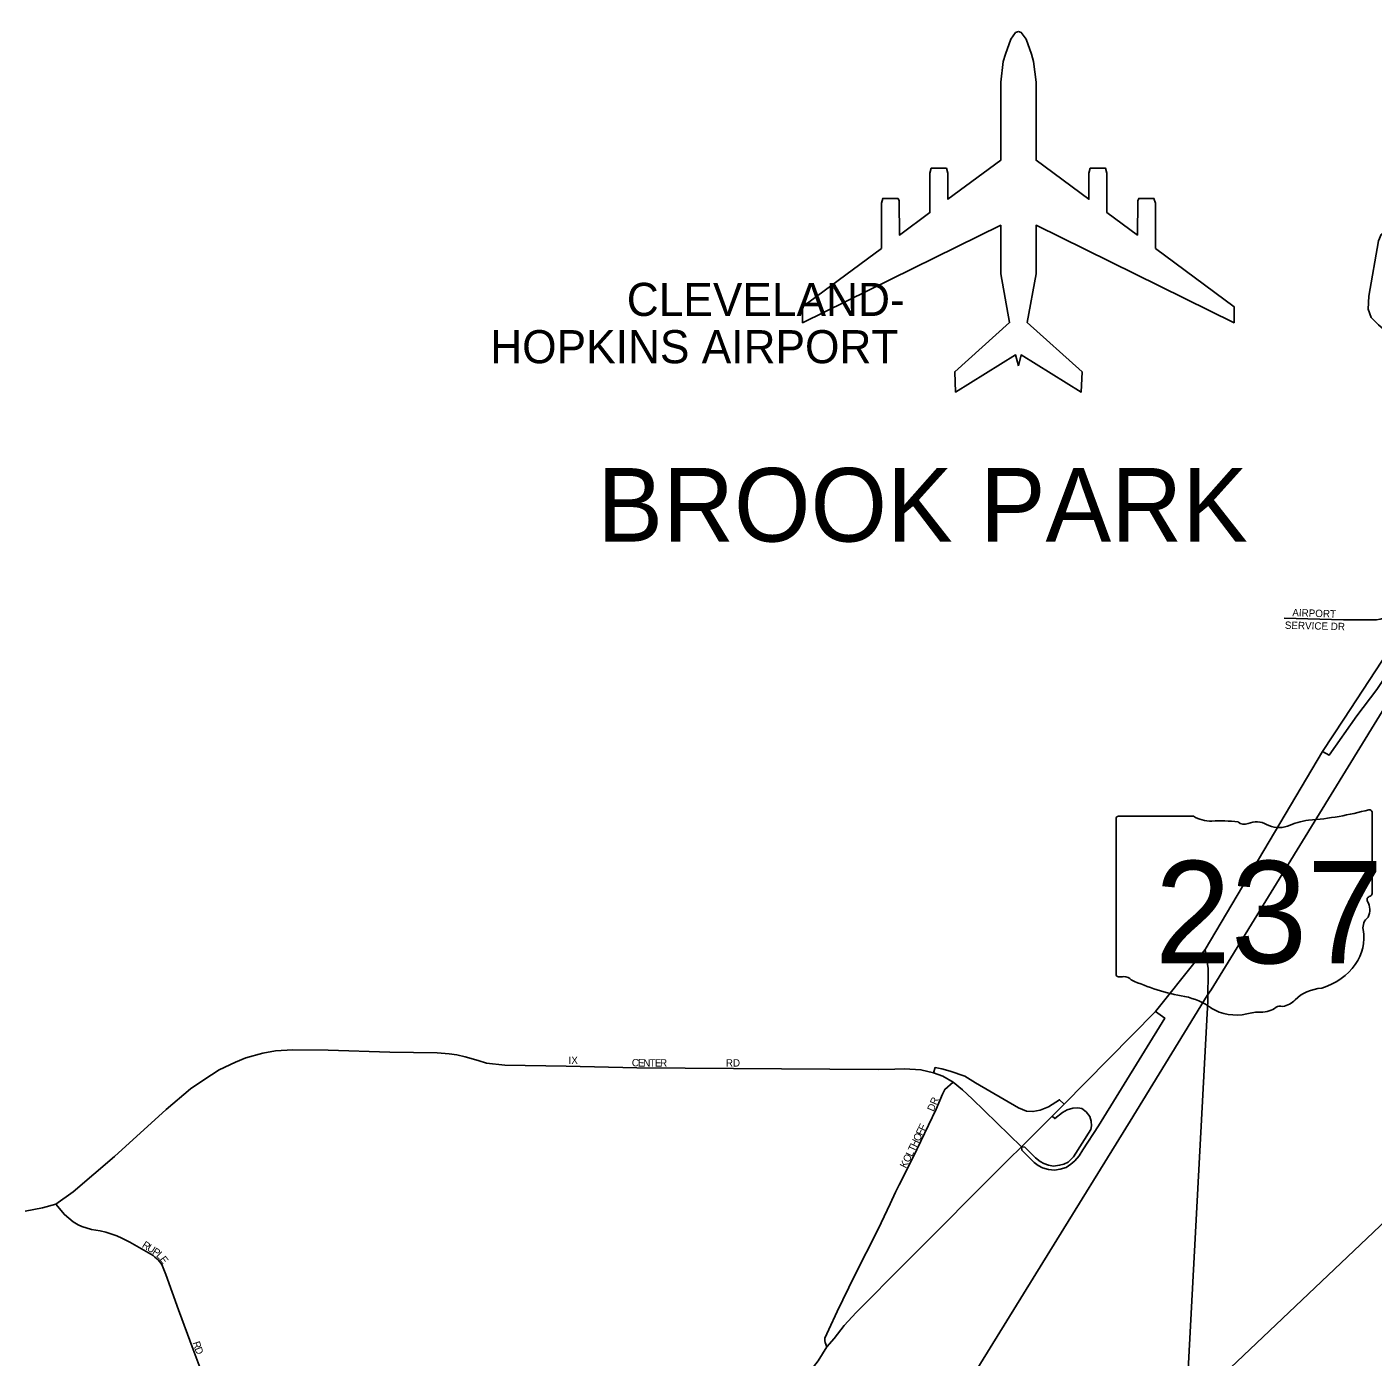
# Model space of a CAD drawing. Extents: x -561 to 1170, y 0 to 846.
# Drawn here: x 111.07 to 135.77, y 180.55 to 204.97 of the extents above; entities that cross this region are included whole.
import ezdxf

# ---------------------------------------------------------------- set-up
doc = ezdxf.new("R2010")
doc.units = 0
for name, color, linetype in [('GM_X_Airport_Class_1', 7, 'Continuous'), ('GM_X_Airport_Text_Class_1', 7, 'Continuous'), ('GM_X_City_Street', 7, 'Continuous'), ('GM_X_City_Street_Text', 7, 'Continuous'), ('GM_X_Corporation_Text', 7, 'Continuous'), ('GM_X_Interchange_Ramps', 7, 'Continuous'), ('GM_X_Rail_Line', 7, 'Continuous'), ('GM_X_State_Location', 7, 'Continuous'), ('GM_X_State_Route', 7, 'Continuous'), ('GM_X_State_Shield', 7, 'Continuous')]:
    doc.layers.add(name, color=color, linetype=linetype)

msp = doc.modelspace()

# ---------------------------------------------------------------- linework, layer by layer
at = {"layer": 'GM_X_Airport_Class_1'}
for points in [[(129.264, 198.749), (129.213, 198.949), (128.111, 198.266), (128.095, 198.638), (129.101, 199.54), (128.939, 200.438), (128.939, 201.329), (125.304, 199.538), (125.304, 199.833), (126.75, 200.902), (126.75, 201.733), (126.775, 201.821), (127.055, 201.821), (127.074, 201.777), (127.08, 201.147), (127.639, 201.56), (127.639, 202.285), (127.664, 202.373), (127.944, 202.373), (127.97, 202.285), (127.97, 201.804), (128.939, 202.521), (128.939, 203.953), (128.986, 204.332), (129.026, 204.467), (129.123, 204.743), (129.213, 204.866), (129.264, 204.887)], [(129.264, 204.887), (129.315, 204.866), (129.405, 204.743), (129.502, 204.467), (129.541, 204.332), (129.588, 203.953), (129.588, 202.521), (130.558, 201.804), (130.558, 202.285), (130.583, 202.373), (130.863, 202.373), (130.889, 202.285), (130.889, 201.56), (131.447, 201.147), (131.453, 201.777), (131.472, 201.821), (131.752, 201.821), (131.778, 201.733), (131.778, 200.902), (133.223, 199.833), (133.223, 199.538), (129.588, 201.329), (129.588, 200.438), (129.426, 199.54), (130.432, 198.638), (130.416, 198.266), (129.314, 198.949), (129.264, 198.749)]]:
    msp.add_lwpolyline(points, dxfattribs=at)
at = {"layer": 'GM_X_City_Street'}
for points in [[(137.702, 201.821), (137.143, 201.908), (136.887, 201.905), (136.693, 201.846), (136.461, 201.7), (135.925, 201.158), (135.874, 201.04), (135.697, 200.023), (135.683, 199.787), (135.739, 199.634), (135.874, 199.499), (136.098, 199.301), (137.026, 198.696), (137.528, 198.286), (137.861, 197.915), (137.928, 197.706), (137.96, 197.483), (137.944, 197.214), (137.706, 196.169)], [(134.143, 194.112), (135.233, 194.086)], [(132.352, 179.745), (132.741, 187.085), (132.745, 187.683), (132.694, 188.035)], [(111.035, 183.23), (111.351, 183.288), (111.595, 183.357), (111.912, 183.584), (112.674, 184.23), (113.622, 185.094), (114.067, 185.475), (114.312, 185.643), (114.596, 185.824), (114.893, 185.966), (115.086, 186.043), (115.394, 186.131), (115.63, 186.172), (115.943, 186.192), (116.595, 186.187), (117.725, 186.145), (118.596, 186.133), (118.813, 186.117), (118.957, 186.096), (119.11, 186.061), (119.346, 185.992), (119.499, 185.944), (119.84, 185.912), (120.962, 185.889)], [(120.962, 185.889), (122.26, 185.862), (126.689, 185.83), (126.997, 185.836)], [(126.997, 185.836), (127.173, 185.84), (127.473, 185.826), (127.707, 185.766), (127.793, 185.74), (127.874, 185.705), (128.065, 185.596), (128.236, 185.459), (128.416, 185.292), (129.319, 184.411)], [(128.065, 185.596), (127.912, 185.464), (127.873, 185.378), (127.755, 185.103), (127.335, 184.222), (127.074, 183.71)], [(127.074, 183.71), (127.009, 183.581), (126.91, 183.365), (126.688, 182.898), (126.257, 182.041), (125.938, 181.39), (125.784, 181.056), (125.713, 180.899), (125.711, 180.851), (125.716, 180.817), (125.748, 180.737)], [(112.006, 182.981), (111.912, 183.033), (111.753, 183.165), (111.595, 183.357)], [(112.408, 182.866), (112.253, 182.895), (112.071, 182.945), (112.006, 182.981)], [(112.806, 182.731), (112.714, 182.775), (112.511, 182.846), (112.408, 182.866)], [(113.416, 182.384), (113.38, 182.414), (112.956, 182.659), (112.806, 182.731)], [(114.36, 180.052), (114.263, 180.298), (114.114, 180.688), (113.85, 181.418), (113.616, 182.066), (113.54, 182.248), (113.476, 182.335), (113.416, 182.384)]]:
    msp.add_lwpolyline(points, dxfattribs=at)
at = {"layer": 'GM_X_Interchange_Ramps'}
for points in [[(134.848, 191.666), (134.967, 191.599), (135.476, 192.324), (135.842, 192.803), (136.067, 193.143), (137.006, 194.632), (138.902, 197.638), (139.127, 198.071), (139.758, 199.303), (140.341, 200.367), (140.224, 200.44)], [(137.58, 195.962), (137.443, 196.063), (136.616, 194.891), (136.305, 194.437), (136.268, 194.378), (136.13, 194.214), (136.078, 194.174), (136.023, 194.14), (135.97, 194.114), (135.903, 194.095), (135.838, 194.086), (135.755, 194.082), (135.319, 194.086), (135.233, 194.086)], [(129.319, 184.411), (129.325, 184.351), (129.555, 184.124), (129.626, 184.07), (129.705, 184.024), (129.816, 183.997), (129.928, 183.984), (130.031, 184.001), (130.138, 184.029), (130.225, 184.09), (130.298, 184.151), (130.381, 184.245), (130.449, 184.354), (130.736, 184.796), (131.951, 186.775), (131.779, 186.897)], [(130.101, 185.191), (130.019, 185.275), (129.819, 185.145), (129.665, 185.081), (129.529, 185.057), (129.414, 185.065), (129.266, 185.125), (128.477, 185.585), (128.28, 185.707), (128.012, 185.802), (127.859, 185.845), (127.735, 185.864), (127.707, 185.766)], [(129.886, 184.976), (129.934, 184.928), (130.076, 185.038), (130.16, 185.088), (130.26, 185.123), (130.352, 185.129), (130.43, 185.112), (130.509, 185.051), (130.574, 184.967), (130.601, 184.882), (130.603, 184.794), (130.593, 184.73), (130.278, 184.228), (130.176, 184.13), (130.096, 184.091), (130.019, 184.071), (129.911, 184.058), (129.815, 184.071), (129.733, 184.106), (129.662, 184.138), (129.579, 184.21), (129.38, 184.406), (129.319, 184.411)]]:
    msp.add_lwpolyline(points, dxfattribs=at)
at = {"layer": 'GM_X_Rail_Line'}
for points in [[(132.443, 179.671), (138.405, 185.336), (144.429, 191.078), (145.988, 192.57), (147.645, 194.148), (150.228, 196.605), (151.185, 197.516), (155.719, 201.807), (158.752, 204.683), (160.949, 206.769), (162.765, 208.485), (164.659, 210.277), (164.969, 210.553)], [(132.799, 187.295), (137.783, 195.402), (141.002, 200.682), (145.054, 206.989), (146.298, 209.234), (146.903, 210.243)], [(132.731, 187.186), (132.799, 187.295)], [(119.465, 168.471), (119.798, 168.723), (120.313, 169.085), (120.781, 169.434), (121.254, 169.796), (121.589, 170.045), (121.906, 170.324), (122.16, 170.576), (122.468, 170.918), (122.797, 171.292), (123.078, 171.651), (123.312, 171.971), (123.573, 172.36), (123.867, 172.821), (124.661, 174.108), (125.572, 175.579), (126.567, 177.187), (127.126, 178.108), (128.265, 179.939), (129.839, 182.493), (131.313, 184.879), (132.731, 187.186)]]:
    msp.add_lwpolyline(points, dxfattribs=at)
at = {"layer": 'GM_X_State_Route'}
for points in [[(135.235, 192.26), (135.933, 193.328), (136.837, 194.744), (137.208, 195.353)], [(132.534, 187.837), (132.694, 188.035), (134.848, 191.666), (135.235, 192.26)], [(130.496, 185.592), (131.779, 186.897), (132.534, 187.837)], [(130.101, 185.191), (130.496, 185.592)], [(129.085, 184.176), (129.319, 184.411), (129.886, 184.976), (130.101, 185.191)], [(127.185, 182.274), (129.085, 184.176)], [(125.156, 179.923), (125.586, 180.484), (125.748, 180.737), (125.881, 180.892), (126.067, 181.132), (126.285, 181.372), (127.185, 182.274)]]:
    msp.add_lwpolyline(points, dxfattribs=at)
at = {"layer": 'GM_X_State_Shield'}
for p, q in [((135.755, 189.059), (135.755, 190.551)), ((131.056, 190.431), (131.056, 187.578)), ((132.479, 190.48), (131.103, 190.48)), ((135.754, 189.059), (135.755, 189.059))]:
    msp.add_line(p, q, dxfattribs=at)
for centre, major_axis, start_param, end_param in [((134.081, 194.37), (4.983, 0), 4.814394, 5.042369), ((135.703, 190.557), (0.0523, 0), 6.141152, 7.989035), ((131.11, 190.437), (0.0544, 0), 1.712693, 3.28349), ((132.806, 190.811), (0.528, 0), 4.042523, 4.731795), ((132.981, 188.879), (1.895, 0), 1.404758, 1.657858), ((133.412, 190.452), (0.152, 0), 3.836095, 5.185415), ((133.635, 190.122), (0.317, 0), 0.950623, 2.079405), ((134.044, 190.575), (0.381, 0), 4.081561, 5.145723), ((134.717, 189.609), (1.002, 0), 1.699011, 2.107814), ((135.699, 189.053), (0.056, 0), 5.05454, 6.418171), ((135.743, 188.949), (0.0809, 0), 1.883978, 3.671073), ((135.228, 188.76), (0.486, 0), 5.934695, 6.695948), ((135.942, 188.434), (0.354, 0), 2.387724, 3.262537), ((134.36, 188.244), (1.246, 0), 5.101752, 6.440018), ((131.111, 187.572), (0.0549, 0), 3.00124, 4.508301), ((131.119, 187.864), (0.419, 0), 4.665946, 4.897461), ((131.205, 187.414), (0.151, 0), 0.519207, 1.627899), ((133.113, 189.977), (3.598, 0), 4.195997, 4.488961), ((134.886, 186.777), (0.683, 0), 1.647645, 2.488434), ((132.04, 186.297), (1.126, 0), 0.823519, 1.323587), ((134.021, 187.302), (0.403, 0), 4.937069, 5.64225), ((133.257, 187.4), (0.714, 0), 4.026481, 4.996735), ((133.67, 186.413), (0.587, 0), 1.495662, 1.94098), ((133.722, 187.186), (0.381, 0), 4.691044, 5.507374), ((134.067, 186.91), (0.107, 0), 1.147584, 2.315152)]:
    msp.add_ellipse(centre, major_axis=major_axis, ratio=0.8, start_param=start_param, end_param=end_param, dxfattribs=at)

# ---------------------------------------------------------------- texts
at = {"layer": 'GM_X_Airport_Text_Class_1'}
for s, p in [('CLEVELAND-', (122.076, 199.663)), ('HOPKINS AIRPORT', (119.569, 198.795))]:
    msp.add_text(s, height=0.6075, rotation=0, dxfattribs=at).set_placement(p)
at = {"layer": 'GM_X_City_Street_Text'}
for s, rotation, p in [('AIRPORT', 358.0596, (134.29, 194.152)), ('SERVICE DR', 358.5863, (134.153, 193.92)), ('IX', 0, (121.007, 185.931)), ('C', 354.8693, (122.163, 185.895)), ('E', 359.1344, (122.28, 185.885)), ('N', 359.9533, (122.377, 185.884)), ('T', 359.9956, (122.496, 185.884)), ('E', 359.9956, (122.591, 185.884)), ('R', 0, (122.686, 185.884)), ('RD', 0, (123.894, 185.884)), ('DR', 67.1694, (127.707, 185.048)), ('F', 64.4193, (127.537, 184.692)), ('O', 64.3929, (127.445, 184.499)), ('F', 64.3757, (127.496, 184.606)), ('T', 64.385, (127.352, 184.306)), ('H', 64.4074, (127.393, 184.392)), ('K', 62.2913, (127.198, 184.005)), ('O', 62.473, (127.253, 184.111)), ('L', 63.7453, (127.309, 184.219)), ('R', 327.1721, (113.167, 182.577)), ('U', 327.1726, (113.257, 182.52)), ('P', 325.825, (113.356, 182.456)), ('L', 315.1063, (113.43, 182.406)), ('E', 306.2252, (113.494, 182.344)), ('R', 287.4018, (114.105, 180.816)), ('D', 290.7182, (114.14, 180.706))]:
    msp.add_text(s, height=0.135, rotation=rotation, dxfattribs=at).set_placement(p)
at = {"layer": 'GM_X_Corporation_Text'}
msp.add_text('BROOK PARK', height=1.35, rotation=0, dxfattribs=at).set_placement((121.536, 195.521))
at = {"layer": 'GM_X_State_Location'}
for s in ['s', 'r']:
    msp.add_text(s, height=0.0027, dxfattribs=at).set_placement((133.353, 188.815))
msp.add_text('237', height=0.0027, rotation=0, dxfattribs=at).set_placement((132.4, 188.619))
at = {"layer": 'GM_X_State_Shield'}
msp.add_text('237', height=1.8795, dxfattribs=at).set_placement((131.768, 187.779))

doc.saveas('drawing.dxf')
